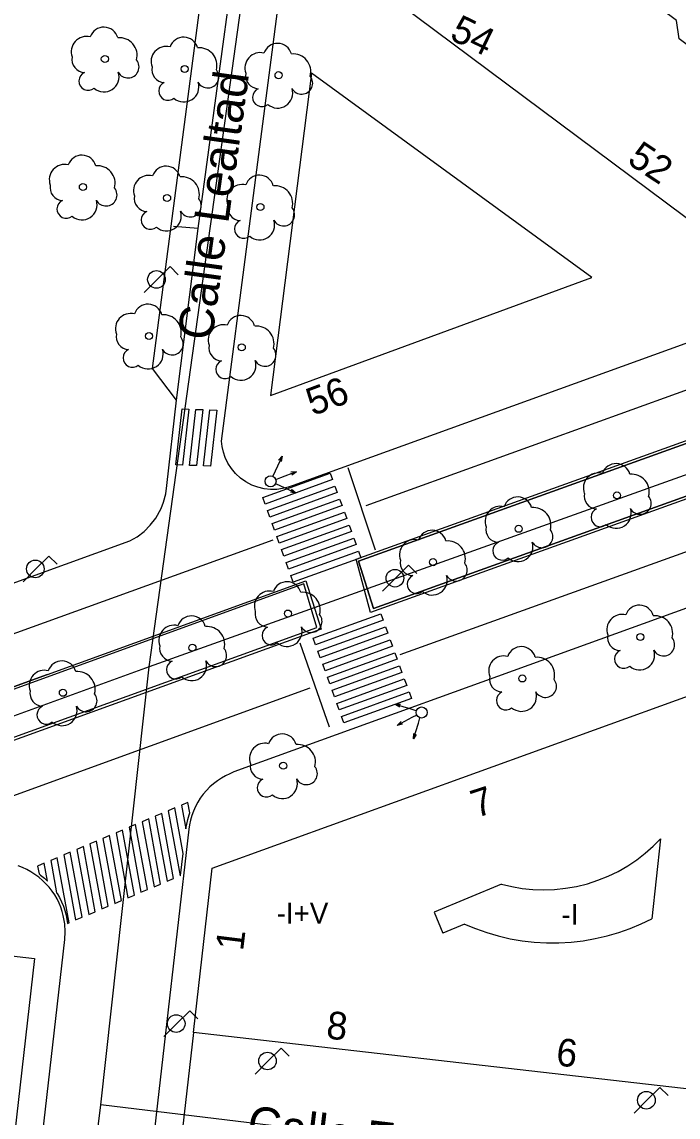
# Model space of a CAD drawing. Extents: x 282771 to 285132, y 4823109 to 4825496.
# Drawn here: x 283311.3 to 283358.7, y 4824054.2 to 4824133.2 of the extents above; entities that cross this region are included whole.
import ezdxf

# ---------------------------------------------------------------- set-up
doc = ezdxf.new("R2010")
doc.units = 0
for name, color, linetype in [('ACERA-BORDILLO', 7, 'Continuous'), ('ACERA-INTERIOR', 7, 'Continuous'), ('ARBOL', 7, 'Continuous'), ('BORDILLO', 7, 'Continuous'), ('CALLE-EJE', 7, 'Continuous'), ('CALLE-TEXTO', 7, 'Continuous'), ('EDIFICIO', 7, 'Continuous'), ('FAROLA', 7, 'Continuous'), ('INTERIOR-EDIFICIO', 7, 'Continuous'), ('NUM-LOCAL', 7, 'Continuous'), ('NUM-PORTAL', 7, 'Continuous'), ('PASO-PEATONES', 7, 'Continuous'), ('SEMAFORO', 7, 'Continuous'), ('SENAL-VIARIA', 7, 'Continuous'), ('TXT-ALTURA-EDIFICIO', 7, 'Continuous'), ('ZONA-VERDE', 7, 'Continuous')]:
    doc.layers.add(name, color=color, linetype=linetype)

msp = doc.modelspace()

# ---------------------------------------------------------------- linework, layer by layer
at = {"layer": 'ACERA-BORDILLO'}
for points in [[(283078.643, 4824008.612), (283319.069, 4824095.76), (283319.594, 4824096.07), (283320.087, 4824096.453), (283320.536, 4824096.903), (283320.925, 4824097.412), (283321.311, 4824098.113), (283321.488, 4824098.554), (283321.652, 4824099.157), (283321.737, 4824099.761), (283322.432, 4824105.915), (283320.698, 4824108.207), (283338.175, 4824241.472)], [(283475.409, 4824152.055), (283330.856, 4824099.773), (283330.49, 4824099.638), (283330.093, 4824099.539), (283329.669, 4824099.482), (283329.225, 4824099.476), (283328.769, 4824099.524), (283328.312, 4824099.632), (283327.865, 4824099.8), (283327.439, 4824100.026), (283327.047, 4824100.305), (283326.696, 4824100.63), (283326.395, 4824100.99), (283326.147, 4824101.376), (283325.955, 4824101.776), (283325.815, 4824102.181), (283325.726, 4824102.58), (283325.683, 4824102.968), (283342.442, 4824231.579)], [(283381.705, 4824099.013), (283326.58, 4824079.081), (283326.272, 4824078.958), (283325.967, 4824078.812), (283325.669, 4824078.643), (283325.379, 4824078.451), (283325.101, 4824078.238), (283324.837, 4824078.004), (283324.588, 4824077.751), (283324.358, 4824077.479), (283324.147, 4824077.193), (283323.958, 4824076.892), (283323.791, 4824076.581), (283323.648, 4824076.261), (283323.529, 4824075.935), (283323.433, 4824075.606), (283323.361, 4824075.275), (283323.313, 4824074.947)], [(283323.313, 4824074.947), (283321.631, 4824060.224), (283314.967, 4824001.875)], [(283307.017, 4824002.794), (283314.357, 4824066.993), (283314.389, 4824067.539), (283314.358, 4824068.115), (283314.255, 4824068.712), (283314.173, 4824069.015), (283314.07, 4824069.318), (283313.946, 4824069.619), (283313.8, 4824069.916), (283313.632, 4824070.206), (283313.443, 4824070.488), (283313.233, 4824070.759), (283313.003, 4824071.016), (283312.755, 4824071.258), (283312.49, 4824071.483), (283312.21, 4824071.689), (283311.917, 4824071.875), (283311.613, 4824072.039), (283311.301, 4824072.181), (283310.984, 4824072.3)]]:
    msp.add_lwpolyline(points, dxfattribs=at)
at = {"layer": 'ACERA-INTERIOR'}
msp.add_lwpolyline([(283323.646, 4824060.274), (283322.276, 4824048.274)], dxfattribs=at)
at = {"layer": 'ARBOL'}
for centre in [(283317.255, 4824130.556), (283323.018, 4824129.834), (283329.798, 4824129.385), (283315.668, 4824121.313), (283321.751, 4824120.522), (283328.491, 4824119.868), (283320.444, 4824110.555), (283327.143, 4824109.739), (283354.238, 4824099.049), (283347.142, 4824096.64), (283340.957, 4824094.231), (283330.476, 4824090.52), (283355.931, 4824088.828), (283323.581, 4824088.052), (283347.403, 4824085.833), (283314.224, 4824084.799), (283330.134, 4824079.533)]:
    msp.add_circle(centre, 0.255, dxfattribs=at)
for centre, radius, start, end in [((283317.185, 4824131.816), 1.038, 15.64228, 161.38435), ((283315.925, 4824131.086), 1.097, 75.4318, 200.55608), ((283318.315, 4824130.816), 1.272, 345.03273, 95.79925), ((283321.688, 4824130.364), 1.097, 75.4318, 200.55608), ((283322.948, 4824131.094), 1.038, 15.64228, 161.38435), ((283329.728, 4824130.645), 1.038, 15.64228, 161.38435), ((283315.815, 4824130.516), 0.935, 168.59898, 268.13236), ((283324.078, 4824130.094), 1.272, 345.03273, 95.79925), ((283328.468, 4824129.915), 1.097, 75.4318, 200.55608), ((283330.858, 4824129.645), 1.272, 345.03273, 95.79925), ((283318.925, 4824129.986), 0.797, 208.96246, 38.99103), ((283321.578, 4824129.794), 0.935, 168.59898, 268.13236), ((283316.055, 4824128.966), 0.672, 113.73672, 309.4725), ((283317.195, 4824129.266), 1.086, 228.95447, 17.92796), ((283324.688, 4824129.264), 0.797, 208.96246, 38.99103), ((283328.358, 4824129.345), 0.935, 168.59898, 268.13236), ((283331.468, 4824128.815), 0.797, 208.96246, 38.99103), ((283321.818, 4824128.244), 0.672, 113.73672, 309.4725), ((283322.958, 4824128.544), 1.086, 228.95447, 17.92796), ((283328.598, 4824127.795), 0.672, 113.73672, 309.4725), ((283329.738, 4824128.095), 1.086, 228.95447, 17.92796), ((283315.598, 4824122.573), 1.038, 15.64228, 161.38435), ((283314.339, 4824121.843), 1.097, 75.4318, 200.55608), ((283316.728, 4824121.573), 1.272, 345.03273, 95.79925), ((283321.681, 4824121.781), 1.038, 15.64228, 161.38435), ((283320.421, 4824121.052), 1.097, 75.4318, 200.55608), ((283322.811, 4824120.782), 1.272, 345.03273, 95.79925), ((283328.421, 4824121.128), 1.038, 15.64228, 161.38435), ((283314.229, 4824121.273), 0.935, 168.59898, 268.13236), ((283317.338, 4824120.743), 0.797, 208.96246, 38.99103), ((283327.161, 4824120.398), 1.097, 75.4318, 200.55608), ((283329.551, 4824120.128), 1.272, 345.03273, 95.79925), ((283320.311, 4824120.482), 0.935, 168.59898, 268.13236), ((283323.421, 4824119.952), 0.797, 208.96246, 38.99103), ((283314.469, 4824119.723), 0.672, 113.73672, 309.4725), ((283315.608, 4824120.023), 1.086, 228.95447, 17.92796), ((283327.051, 4824119.828), 0.935, 168.59898, 268.13236), ((283330.161, 4824119.298), 0.797, 208.96246, 38.99103), ((283320.551, 4824118.932), 0.672, 113.73672, 309.4725), ((283321.691, 4824119.232), 1.086, 228.95447, 17.92796), ((283327.291, 4824118.278), 0.672, 113.73672, 309.4725), ((283328.431, 4824118.578), 1.086, 228.95447, 17.92796), ((283320.374, 4824111.815), 1.038, 15.64228, 161.38435), ((283319.114, 4824111.085), 1.097, 75.4318, 200.55608), ((283321.504, 4824110.815), 1.272, 345.03273, 95.79925), ((283327.073, 4824110.999), 1.038, 15.64228, 161.38435), ((283325.813, 4824110.269), 1.097, 75.4318, 200.55608), ((283328.203, 4824109.999), 1.272, 345.03273, 95.79925), ((283319.004, 4824110.515), 0.935, 168.59898, 268.13236), ((283322.114, 4824109.985), 0.797, 208.96246, 38.99103), ((283319.244, 4824108.965), 0.672, 113.73672, 309.4725), ((283320.384, 4824109.265), 1.086, 228.95447, 17.92796), ((283325.703, 4824109.699), 0.935, 168.59898, 268.13236), ((283328.813, 4824109.169), 0.797, 208.96246, 38.99103), ((283325.943, 4824108.149), 0.672, 113.73672, 309.4725), ((283327.083, 4824108.449), 1.086, 228.95447, 17.92796), ((283352.908, 4824099.579), 1.097, 75.4318, 200.55608), ((283354.168, 4824100.309), 1.038, 15.64228, 161.38435), ((283355.298, 4824099.309), 1.272, 345.03273, 95.79925), ((283352.798, 4824099.009), 0.935, 168.59898, 268.13236), ((283345.812, 4824097.17), 1.097, 75.4318, 200.55608), ((283347.072, 4824097.9), 1.038, 15.64228, 161.38435), ((283355.908, 4824098.479), 0.797, 208.96247, 38.99103), ((283348.202, 4824096.9), 1.272, 345.03273, 95.79925), ((283353.038, 4824097.459), 0.672, 113.73672, 309.4725), ((283354.178, 4824097.759), 1.086, 228.95447, 17.92796), ((283345.702, 4824096.6), 0.935, 168.59898, 268.13236), ((283340.887, 4824095.491), 1.038, 15.64228, 161.38435), ((283348.812, 4824096.07), 0.797, 208.96247, 38.99103), ((283339.627, 4824094.761), 1.097, 75.4318, 200.55608), ((283342.017, 4824094.491), 1.272, 345.03273, 95.79925), ((283345.942, 4824095.05), 0.672, 113.73672, 309.4725), ((283347.082, 4824095.35), 1.086, 228.95447, 17.92796), ((283339.517, 4824094.191), 0.935, 168.59898, 268.13236), ((283342.627, 4824093.661), 0.797, 208.96247, 38.99103), ((283330.406, 4824091.78), 1.038, 15.64228, 161.38435), ((283339.757, 4824092.641), 0.672, 113.73672, 309.4725), ((283340.897, 4824092.941), 1.086, 228.95447, 17.92796), ((283329.146, 4824091.05), 1.097, 75.4318, 200.55608), ((283331.536, 4824090.78), 1.272, 345.03273, 95.79925), ((283323.511, 4824089.312), 1.038, 15.64228, 161.38435), ((283329.036, 4824090.48), 0.935, 168.59898, 268.13236), ((283332.146, 4824089.95), 0.797, 208.96247, 38.99103), ((283354.601, 4824089.358), 1.097, 75.4318, 200.55608), ((283355.861, 4824090.088), 1.038, 15.64228, 161.38435), ((283356.991, 4824089.088), 1.272, 345.03273, 95.79925), ((283322.251, 4824088.582), 1.097, 75.4318, 200.55608), ((283324.641, 4824088.312), 1.272, 345.03273, 95.79925), ((283330.416, 4824089.23), 1.086, 228.95447, 17.92796), ((283329.276, 4824088.93), 0.672, 113.73672, 309.4725), ((283354.491, 4824088.788), 0.935, 168.59898, 268.13236), ((283357.601, 4824088.258), 0.797, 208.96247, 38.99103), ((283322.141, 4824088.012), 0.935, 168.59898, 268.13236), ((283325.251, 4824087.482), 0.797, 208.96247, 38.99103), ((283347.333, 4824087.093), 1.038, 15.64228, 161.38435), ((283346.073, 4824086.363), 1.097, 75.4318, 200.55608), ((283348.463, 4824086.093), 1.272, 345.03273, 95.79925), ((283354.731, 4824087.238), 0.672, 113.73672, 309.4725), ((283355.871, 4824087.538), 1.086, 228.95447, 17.92796), ((283312.894, 4824085.329), 1.097, 75.4318, 200.55608), ((283314.154, 4824086.059), 1.038, 15.64228, 161.38435), ((283322.381, 4824086.462), 0.672, 113.73672, 309.4725), ((283323.521, 4824086.762), 1.086, 228.95447, 17.92796), ((283315.284, 4824085.059), 1.272, 345.03273, 95.79925), ((283345.963, 4824085.793), 0.935, 168.59898, 268.13236), ((283349.073, 4824085.263), 0.797, 208.96247, 38.99103), ((283312.784, 4824084.759), 0.935, 168.59898, 268.13236), ((283346.203, 4824084.243), 0.672, 113.73672, 309.4725), ((283347.343, 4824084.543), 1.086, 228.95447, 17.92796), ((283315.894, 4824084.229), 0.797, 208.96247, 38.99103), ((283313.024, 4824083.209), 0.672, 113.73672, 309.4725), ((283314.164, 4824083.509), 1.086, 228.95447, 17.92796), ((283330.064, 4824080.793), 1.038, 15.64228, 161.38435), ((283328.804, 4824080.063), 1.097, 75.4318, 200.55608), ((283331.194, 4824079.793), 1.272, 345.03273, 95.79925), ((283328.694, 4824079.493), 0.935, 168.59898, 268.13236), ((283331.804, 4824078.963), 0.797, 208.96247, 38.99103), ((283328.934, 4824077.943), 0.672, 113.73672, 309.4725), ((283330.074, 4824078.243), 1.086, 228.95447, 17.92796)]:
    msp.add_arc(centre, radius, start, end, dxfattribs=at)
at = {"layer": 'BORDILLO'}
for points in [[(283336.447, 4824090.587), (283335.395, 4824094.444), (283560.764, 4824175.433), (283562.184, 4824171.713), (283336.447, 4824090.587)], [(283238.802, 4824055.373), (283237.725, 4824058.752), (283313.117, 4824086.116), (283331.764, 4824092.885), (283332.866, 4824089.39), (283238.802, 4824055.373)], [(283313.117, 4824086.116), (283237.725, 4824058.752)]]:
    msp.add_lwpolyline(points, dxfattribs=at)
at = {"layer": 'CALLE-EJE'}
for points in [[(283320.446, 4824086.683), (283329.316, 4824150.323)], [(283375.916, 4824106.513), (283320.446, 4824086.683)], [(283320.446, 4824086.683), (283275.155, 4824070.212), (283230.117, 4824053.834)], [(283316.976, 4824055.054), (283320.446, 4824086.683)], [(283309.586, 4823995.574), (283316.976, 4824055.054)], [(283369.546, 4824048.674), (283316.976, 4824055.054)]]:
    msp.add_lwpolyline(points, dxfattribs=at)
at = {"layer": 'EDIFICIO'}
for points in [[(283376.589, 4824157.561), (283371.093, 4824120.69), (283361.679, 4824117.268), (283333.328, 4824138.407), (283337.12, 4824168.802), (283341.086, 4824171.617), (283362.343, 4824168.368), (283376.589, 4824157.561)], [(283363.886, 4824055.674), (283323.646, 4824060.274), (283325.006, 4824072.143), (283363.326, 4824085.993), (283367.306, 4824085.533), (283363.886, 4824055.674)], [(283267.567, 4824006.284), (283231.397, 4824010.424), (283234.717, 4824039.504), (283265.207, 4824050.524), (283308.206, 4824066.074), (283312.186, 4824065.614), (283307.066, 4824020.864), (283304.916, 4824002.024), (283267.567, 4824006.284)]]:
    msp.add_lwpolyline(points, dxfattribs=at)
at = {"layer": 'FAROLA'}
for p, q in [((283321.962, 4824115.569), (283321.022, 4824114.639)), ((283322.552, 4824114.979), (283321.962, 4824115.569)), ((283321.022, 4824114.639), (283320.092, 4824113.699)), ((283313.216, 4824094.673), (283312.276, 4824093.743)), ((283313.806, 4824094.083), (283313.216, 4824094.673)), ((283312.276, 4824093.743), (283311.346, 4824092.803)), ((283339.186, 4824094.003), (283338.246, 4824093.073)), ((283339.776, 4824093.413), (283339.186, 4824094.003)), ((283338.246, 4824093.073), (283337.316, 4824092.133)), ((283323.386, 4824061.844), (283322.446, 4824060.914)), ((283323.976, 4824061.254), (283323.386, 4824061.844)), ((283322.446, 4824060.914), (283321.516, 4824059.974)), ((283329.981, 4824059.147), (283329.041, 4824058.217)), ((283330.571, 4824058.557), (283329.981, 4824059.147)), ((283329.041, 4824058.217), (283328.111, 4824057.277)), ((283357.341, 4824056.314), (283356.401, 4824055.384)), ((283357.931, 4824055.724), (283357.341, 4824056.314)), ((283356.401, 4824055.384), (283355.471, 4824054.444))]:
    msp.add_line(p, q, dxfattribs=at)
for centre in [(283320.982, 4824114.639), (283312.236, 4824093.743), (283338.206, 4824093.073), (283322.406, 4824060.914), (283329.001, 4824058.217), (283356.361, 4824055.384)]:
    msp.add_circle(centre, 0.637, dxfattribs=at)
at = {"layer": 'INTERIOR-EDIFICIO'}
for points in [[(283362.117, 4824134.791), (283362.907, 4824133.717), (283362.564, 4824131.511), (283360.43, 4824130.743), (283358.736, 4824132.006), (283358.544, 4824133.326), (283345.048, 4824143.388), (283347.11, 4824159.568)], [(283345.903, 4824070.982), (283346.635, 4824070.807), (283347.39, 4824070.678), (283348.161, 4824070.6), (283348.946, 4824070.573), (283349.738, 4824070.6), (283350.532, 4824070.683), (283351.322, 4824070.821), (283352.103, 4824071.014), (283352.868, 4824071.261), (283353.612, 4824071.559), (283354.33, 4824071.908), (283355.018, 4824072.301), (283355.671, 4824072.737), (283356.286, 4824073.211), (283356.859, 4824073.717), (283357.39, 4824074.251)], [(283357.39, 4824074.251), (283356.744, 4824068.486)], [(283345.903, 4824070.982), (283341.042, 4824068.96)], [(283341.042, 4824068.96), (283341.67, 4824067.448)], [(283343.236, 4824068.099), (283344.02, 4824067.773), (283344.83, 4824067.487), (283345.663, 4824067.245), (283346.515, 4824067.047), (283347.382, 4824066.898), (283348.26, 4824066.797), (283349.146, 4824066.746), (283350.034, 4824066.746), (283350.921, 4824066.797), (283351.803, 4824066.899), (283352.674, 4824067.049), (283353.531, 4824067.249), (283354.37, 4824067.494), (283355.187, 4824067.784), (283355.98, 4824068.116), (283356.744, 4824068.486)], [(283343.236, 4824068.099), (283341.67, 4824067.448)]]:
    msp.add_lwpolyline(points, dxfattribs=at)
at = {"layer": 'PASO-PEATONES'}
for p, q in [((283322.31, 4824076.487), (283321.839, 4824076.287)), ((283321.839, 4824076.287), (283322.694, 4824071.592)), ((283322.911, 4824073.189), (283322.31, 4824076.487)), ((283323.254, 4824076.886), (283322.782, 4824076.687)), ((283322.782, 4824076.687), (283323.095, 4824074.972)), ((283323.39, 4824076.139), (283323.254, 4824076.886)), ((283320.423, 4824075.688), (283319.951, 4824075.489)), ((283319.951, 4824075.489), (283320.806, 4824070.793)), ((283321.278, 4824070.993), (283320.423, 4824075.688)), ((283321.367, 4824076.088), (283320.895, 4824075.888)), ((283320.895, 4824075.888), (283321.75, 4824071.193)), ((283322.222, 4824071.392), (283321.367, 4824076.088)), ((283318.536, 4824074.89), (283318.064, 4824074.69)), ((283318.064, 4824074.69), (283318.919, 4824069.995)), ((283319.391, 4824070.194), (283318.536, 4824074.89)), ((283319.479, 4824075.289), (283319.007, 4824075.089)), ((283319.007, 4824075.089), (283319.862, 4824070.394)), ((283320.334, 4824070.594), (283319.479, 4824075.289)), ((283316.648, 4824074.091), (283316.176, 4824073.891)), ((283316.176, 4824073.891), (283317.031, 4824069.196)), ((283317.503, 4824069.396), (283316.648, 4824074.091)), ((283317.592, 4824074.49), (283317.12, 4824074.291)), ((283317.12, 4824074.291), (283317.975, 4824069.595)), ((283318.447, 4824069.795), (283317.592, 4824074.49)), ((283314.761, 4824073.292), (283314.289, 4824073.093)), ((283314.289, 4824073.093), (283315.144, 4824068.398)), ((283315.616, 4824068.597), (283314.761, 4824073.292)), ((283315.704, 4824073.692), (283315.232, 4824073.492)), ((283315.232, 4824073.492), (283316.087, 4824068.797)), ((283316.559, 4824068.996), (283315.704, 4824073.692)), ((283322.73, 4824071.608), (283322.911, 4824073.189)), ((283312.873, 4824072.494), (283312.401, 4824072.294)), ((283312.401, 4824072.294), (283312.506, 4824071.72)), ((283313.11, 4824071.191), (283312.873, 4824072.494)), ((283313.817, 4824072.893), (283313.345, 4824072.693)), ((283313.345, 4824072.693), (283313.77, 4824070.359)), ((283314.672, 4824068.198), (283313.817, 4824072.893)), ((283312.506, 4824071.72), (283312.614, 4824071.64)), ((283321.75, 4824071.193), (283322.222, 4824071.392)), ((283322.694, 4824071.592), (283322.73, 4824071.608)), ((283319.862, 4824070.394), (283320.334, 4824070.594)), ((283320.806, 4824070.793), (283321.278, 4824070.993)), ((283313.77, 4824070.359), (283313.802, 4824070.312)), ((283317.975, 4824069.595), (283318.447, 4824069.795)), ((283318.919, 4824069.995), (283319.391, 4824070.194)), ((283316.087, 4824068.797), (283316.559, 4824068.996)), ((283317.031, 4824069.196), (283317.503, 4824069.396)), ((283314.555, 4824068.149), (283314.672, 4824068.198)), ((283315.144, 4824068.398), (283315.616, 4824068.597))]:
    msp.add_line(p, q, dxfattribs=at)
for points in [[(283323.328, 4824105.279), (283322.871, 4824101.238), (283322.37, 4824101.258), (283322.827, 4824105.299)], [(283324.33, 4824105.24), (283323.873, 4824101.199), (283323.372, 4824101.219), (283323.829, 4824105.26)], [(283325.332, 4824105.201), (283324.875, 4824101.16), (283324.374, 4824101.18), (283324.831, 4824105.221)], [(283328.825, 4824098.428), (283328.655, 4824098.899), (283333.532, 4824100.666), (283333.702, 4824100.196)], [(283329.165, 4824097.488), (283328.995, 4824097.958), (283333.872, 4824099.726), (283334.042, 4824099.256)], [(283329.505, 4824096.547), (283329.335, 4824097.018), (283334.212, 4824098.785), (283334.382, 4824098.315)], [(283329.845, 4824095.607), (283329.675, 4824096.077), (283334.552, 4824097.845), (283334.722, 4824097.375)], [(283330.185, 4824094.667), (283330.015, 4824095.137), (283334.892, 4824096.905), (283335.062, 4824096.434)], [(283330.525, 4824093.726), (283330.355, 4824094.196), (283335.231, 4824095.964), (283335.401, 4824095.494)], [(283330.865, 4824092.786), (283330.695, 4824093.256), (283335.571, 4824095.024), (283335.741, 4824094.553)], [(283332.475, 4824088.268), (283332.305, 4824088.739), (283337.182, 4824090.506), (283337.352, 4824090.036)], [(283332.815, 4824087.328), (283332.645, 4824087.798), (283337.522, 4824089.566), (283337.692, 4824089.096)], [(283333.155, 4824086.387), (283332.985, 4824086.858), (283337.862, 4824088.625), (283338.032, 4824088.155)], [(283333.495, 4824085.447), (283333.325, 4824085.917), (283338.202, 4824087.685), (283338.372, 4824087.215)], [(283333.835, 4824084.507), (283333.665, 4824084.977), (283338.542, 4824086.745), (283338.712, 4824086.274)], [(283334.175, 4824083.566), (283334.005, 4824084.036), (283338.882, 4824085.804), (283339.052, 4824085.334)], [(283334.515, 4824082.626), (283334.345, 4824083.096), (283339.222, 4824084.864), (283339.392, 4824084.393)]]:
    msp.add_lwpolyline(points, close=True, dxfattribs=at)
for points in [[(283323.115, 4824074.976), (283323.165, 4824075.311), (283323.239, 4824075.655), (283323.338, 4824075.997), (283323.39, 4824076.139)], [(283323.095, 4824074.972), (283323.115, 4824074.976)], [(283312.614, 4824071.64), (283312.89, 4824071.406), (283313.11, 4824071.191)], [(283313.802, 4824070.312), (283313.976, 4824070.01), (283314.128, 4824069.701), (283314.258, 4824069.388), (283314.364, 4824069.073), (283314.45, 4824068.756), (283314.555, 4824068.149)]]:
    msp.add_lwpolyline(points, dxfattribs=at)
at = {"layer": 'SEMAFORO'}
for p, q in [((283330.049, 4824101.89), (283329.552, 4824100.797)), ((283329.801, 4824101.585), (283330.049, 4824101.89)), ((283330.049, 4824101.89), (283329.983, 4824101.502)), ((283329.552, 4824100.797), (283329.387, 4824100.433)), ((283329.963, 4824100.347), (283331.088, 4824100.769)), ((283330.691, 4824100.741), (283331.088, 4824100.769)), ((283330.77, 4824100.529), (283331.088, 4824100.769)), ((283329.585, 4824099.903), (283329.949, 4824099.738)), ((283329.592, 4824100.208), (283329.963, 4824100.347)), ((283329.949, 4824099.738), (283331.042, 4824099.241)), ((283330.654, 4824099.307), (283331.042, 4824099.241)), ((283330.737, 4824099.489), (283331.042, 4824099.241)), ((283339.366, 4824083.611), (283338.219, 4824083.965)), ((283338.552, 4824083.757), (283338.219, 4824083.965)), ((283338.611, 4824083.949), (283338.219, 4824083.965)), ((283339.748, 4824083.494), (283339.366, 4824083.611)), ((283339.43, 4824083.006), (283338.367, 4824082.444)), ((283338.652, 4824082.722), (283338.367, 4824082.444)), ((283338.758, 4824082.522), (283338.367, 4824082.444)), ((283339.78, 4824083.191), (283339.43, 4824083.006)), ((283339.541, 4824081.464), (283339.894, 4824082.611)), ((283339.894, 4824082.611), (283340.012, 4824082.993)), ((283339.541, 4824081.464), (283339.557, 4824081.857)), ((283339.748, 4824081.798), (283339.541, 4824081.464))]:
    msp.add_line(p, q, dxfattribs=at)
for centre in [(283329.221, 4824100.069), (283340.13, 4824083.376)]:
    msp.add_circle(centre, 0.4, dxfattribs=at)
at = {"layer": 'SENAL-VIARIA'}
for points in [[(283559.736, 4824178.455), (283512.294, 4824161.9), (283476.734, 4824149.088), (283396.933, 4824120.247), (283336.098, 4824098.285)], [(283338.571, 4824087.552), (283562.169, 4824167.949)], [(283323.994, 4824118.309), (283327.911, 4824147.269), (283326.031, 4824147.551)], [(283322.432, 4824105.915), (283323.994, 4824118.309), (283322.207, 4824118.45)], [(283334.809, 4824101.053), (283336.784, 4824095.126)], [(283329.381, 4824095.812), (283237.946, 4824062.776)], [(283331.33, 4824088.399), (283333.446, 4824082.331)], [(283240.344, 4824051.863), (283332.082, 4824085.153)]]:
    msp.add_lwpolyline(points, dxfattribs=at)
at = {"layer": 'ZONA-VERDE'}
for p, q in [((283335.58, 4824094.29), (283438.065, 4824131.145)), ((283438.065, 4824131.145), (283335.58, 4824094.29)), ((283332.189, 4824129.526), (283329.207, 4824106.268)), ((283352.432, 4824114.791), (283332.189, 4824129.526)), ((283439.29, 4824127.721), (283336.654, 4824090.895)), ((283336.654, 4824090.895), (283439.29, 4824127.721)), ((283329.207, 4824106.268), (283352.432, 4824114.791)), ((283336.654, 4824090.895), (283335.58, 4824094.29)), ((283335.58, 4824094.29), (283336.654, 4824090.895)), ((283332.57, 4824089.524), (283331.63, 4824092.67))]:
    msp.add_line(p, q, dxfattribs=at)
msp.add_lwpolyline([(283331.63, 4824092.67), (283237.974, 4824058.63), (283238.93, 4824055.632), (283332.57, 4824089.524)], dxfattribs=at)

# ---------------------------------------------------------------- texts
at = {"layer": 'CALLE-TEXTO'}
for s, rotation, p in [('Calle Lealtad', 82.06537, (283324.98, 4824110.156)), ('Calle Foces del Río Aller', 353.08034, (283327.448, 4824052.524))]:
    msp.add_text(s, height=2.5, rotation=rotation, dxfattribs=at).set_placement(p)
at = {"layer": 'NUM-LOCAL'}
for s, rotation, p in [('56', 20.48752, (283332.263, 4824104.77)), ('7', 18.14631, (283344.084, 4824075.749)), ('1', 82.92004, (283327.232, 4824066.119))]:
    msp.add_text(s, height=2, rotation=rotation, dxfattribs=at).set_placement(p)
at = {"layer": 'NUM-PORTAL'}
for s, rotation, p in [('54', 334.13963, (283342.069, 4824132.019)), ('52', 326.39935, (283354.895, 4824123.067)), ('8', 354.10004, (283333.191, 4824059.848)), ('6', 354.10004, (283349.786, 4824057.902))]:
    msp.add_text(s, height=2, rotation=rotation, dxfattribs=at).set_placement(p)
at = {"layer": 'TXT-ALTURA-EDIFICIO'}
for s, p in [('-I+V', (283329.66, 4824068.143)), ('-I', (283350.228, 4824068.054))]:
    msp.add_text(s, height=1.5, rotation=0.00004, dxfattribs=at).set_placement(p)

doc.saveas('drawing.dxf')
